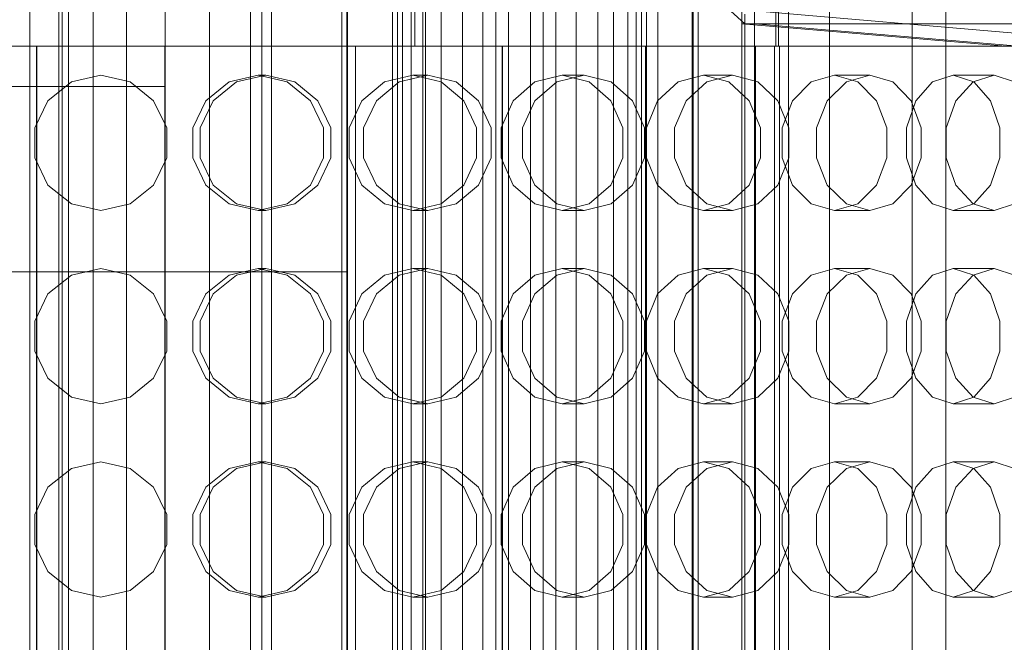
# Model space of a CAD drawing. Header units: millimetres. Extents: x -3490 to 61924, y -72580 to 6847.
# Tile 588 of 656: x 24425 to 24731, y -17985 to -17792. Entities that reach past the tile are written whole.
import ezdxf

# ---------------------------------------------------------------- set-up
doc = ezdxf.new("R2010")
doc.units = ezdxf.units.MM
for name, color, linetype, lineweight in [('COTAS_P', 1, 'Continuous', 0), ('superior_briquetadora', 7, 'Continuous', 0), ('superior_C02', 7, 'Continuous', 0), ('superior_C02-briq', 7, 'Continuous', 0), ('superior_C05', 7, 'Continuous', 0)]:
    doc.layers.add(name, color=color, linetype=linetype, lineweight=lineweight)
doc.dimstyles.new('R19_100', dxfattribs={"dimtxt": 250, "dimasz": 150, "dimexe": 150, "dimexo": 80, "dimgap": 100, "dimtad": 1, "dimtih": 1, "dimtoh": 1, "dimdsep": 46, "dimcen": 0.09, "dimadec": 0, "dimazin": 0, "dimtfac": 1, "dimtdec": 4, "dimtofl": 0, "dimtmove": 0, "dimatfit": 3, "dimfxl": 1, "dimtolj": 1, "dimtzin": 0, "dimarcsym": 0})

# ---------------------------------------------------------------- blocks, each defined once
blk = doc.blocks.new('DIM_R29_37')
at = {"layer": 'COTAS_P'}
for p, q in [((24250.07, -17080), (24400.07, -17035)), ((26750.07, -17080), (26600.07, -17035)), ((24250.07, -17980), (24250.07, -17080)), ((24250.07, -17080), (26750.07, -17080)), ((24250.07, -17080), (24400.07, -17125)), ((26750.07, -17080), (26600.07, -17125)), ((26750.07, -17980), (26750.07, -17080))]:
    blk.add_line(p, q, dxfattribs=at)
blk.add_text('2500 P', height=250, dxfattribs=at).set_placement((25500.07, -16980))

msp = doc.modelspace()

# ---------------------------------------------------------------- linework, layer by layer
at = {"layer": 'superior_briquetadora'}
for p, q in [((24547.567, -17250), (24547.567, -17800)), ((24659.657, -17520), (24659.657, -17800)), ((24660.478, -17520), (24660.478, -17800)), ((24500.067, -18305), (24500.067, -17655)), ((24503.067, -18305), (24503.067, -17655)), ((24650.067, -17793), (24500.067, -17658)), ((24623.067, -18171), (24623.067, -17789)), ((24649.067, -17789), (24649.067, -18171)), ((24653.067, -17789), (24735.067, -17796)), ((24653.067, -17793), (24653.067, -17789)), ((24650.067, -17790), (24650.067, -17793)), ((24650.067, -17790), (24650.067, -18170)), ((24653.067, -17790), (24653.067, -18170)), ((24731.067, -17800), (24649.067, -17793)), ((24649.067, -17793), (24649.067, -18167)), ((24649.067, -17793), (24653.067, -17793)), ((25050.067, -17793), (24650.067, -17793)), ((24653.067, -18167), (24653.067, -17793)), ((24653.067, -17793), (24735.067, -17800)), ((24653.067, -17793), (25047.067, -17793)), ((24410.384, -17800), (24430.2, -17800)), ((24411.103, -17800), (24430.067, -17800)), ((24411.206, -17800), (24430.167, -17800)), ((24430.552, -17800), (24411.518, -17800)), ((24430.568, -17800), (24411.549, -17800)), ((24412.756, -17800), (24431.046, -17800)), ((24430.067, -17800), (24430.067, -18160)), ((24430.067, -17800), (24470.067, -17800)), ((24430.167, -17800), (24430.167, -18160)), ((24430.167, -17800), (24469.967, -17800)), ((24430.2, -17800), (24450.067, -17800)), ((24450.067, -17800), (24430.552, -17800)), ((24450.067, -17800), (24430.568, -17800)), ((24431.046, -17800), (24450.067, -17800)), ((24450.067, -17800), (24469.089, -17800)), ((24469.567, -17800), (24450.067, -17800)), ((24469.583, -17800), (24450.067, -17800)), ((24450.067, -17800), (24469.935, -17800)), ((24469.089, -17800), (24487.379, -17800)), ((24488.586, -17800), (24469.567, -17800)), ((24488.617, -17800), (24469.583, -17800)), ((24469.935, -17800), (24489.751, -17800)), ((24469.967, -17800), (24488.929, -17800)), ((24469.967, -18160), (24469.967, -17800)), ((24470.067, -17800), (24489.032, -17800)), ((24470.067, -18160), (24470.067, -17800)), ((24487.379, -17800), (24504.236, -17800)), ((24506.657, -17800), (24488.586, -17800)), ((24506.703, -17800), (24488.617, -17800)), ((24488.929, -17800), (24506.938, -17800)), ((24489.032, -17800), (24507.043, -17800)), ((24489.751, -17800), (24509.465, -17800)), ((24504.236, -17800), (24519.01, -17800)), ((24523.335, -17800), (24506.657, -17800)), ((24523.394, -17800), (24506.703, -17800)), ((24506.938, -17800), (24523.553, -17800)), ((24507.043, -17800), (24523.658, -17800)), ((24509.465, -17800), (24529.027, -17800)), ((24519.01, -17800), (24531.136, -17800)), ((24538.208, -17800), (24523.335, -17800)), ((24538.279, -17800), (24523.394, -17800)), ((24523.553, -17800), (24538.368, -17800)), ((24523.658, -17800), (24538.472, -17800)), ((24529.027, -17800), (24548.386, -17800)), ((24529.192, -18160), (24529.192, -17800)), ((24532.618, -17800), (24529.192, -17800)), ((24531.136, -17800), (24540.146, -17800)), ((24542.373, -17800), (24532.618, -17800)), ((24550.911, -17800), (24538.208, -17800)), ((24550.992, -17800), (24538.279, -17800)), ((24538.368, -17800), (24551.017, -17800)), ((24538.472, -17800), (24551.12, -17800)), ((24540.146, -17800), (24545.694, -17800)), ((24556.972, -17800), (24542.373, -17800)), ((24545.694, -17800), (24547.567, -17800)), ((24548.386, -17800), (24567.493, -17800)), ((24561.131, -17800), (24550.911, -17800)), ((24561.221, -17800), (24550.992, -17800)), ((24551.017, -17800), (24561.193, -17800)), ((24551.12, -17800), (24561.295, -17800)), ((24574.192, -17800), (24556.972, -17800)), ((24568.617, -17800), (24561.131, -17800)), ((24561.193, -17800), (24568.644, -17800)), ((24568.712, -17800), (24561.221, -17800)), ((24561.295, -17800), (24568.745, -17800)), ((24567.493, -17800), (24586.298, -17800)), ((24573.183, -17800), (24568.617, -17800)), ((24568.644, -17800), (24573.19, -17800)), ((24573.282, -17800), (24568.712, -17800)), ((24568.745, -17800), (24573.29, -17800)), ((24574.717, -17800), (24573.183, -17800)), ((24573.19, -17800), (24574.717, -17800)), ((24574.817, -17800), (24573.282, -17800)), ((24573.29, -17800), (24574.817, -17800)), ((24591.413, -17800), (24574.192, -17800)), ((24574.717, -17800), (24574.717, -18160)), ((24574.817, -18160), (24574.817, -17800)), ((24586.298, -17800), (24604.754, -17800)), ((24606.012, -17800), (24591.413, -17800)), ((24602.771, -17800), (24600.072, -17800)), ((24600.072, -17800), (24603.246, -17800)), ((24611.079, -17800), (24602.771, -17800)), ((24603.246, -17800), (24611.982, -17800)), ((24604.754, -17800), (24622.812, -17800)), ((24615.767, -17800), (24606.012, -17800)), ((24624.181, -17800), (24611.079, -17800)), ((24611.982, -17800), (24625.425, -17800)), ((24619.192, -17800), (24615.767, -17800)), ((24619.192, -18160), (24619.192, -17800)), ((24622.812, -17800), (24640.427, -17800)), ((24640.797, -17800), (24624.181, -17800)), ((24625.425, -17800), (24642.259, -17800)), ((24634.795, -17800), (24628.781, -17800)), ((24628.781, -17800), (24628.964, -17800)), ((24628.964, -17800), (24635.307, -17800)), ((24645.815, -17800), (24634.795, -17800)), ((24635.307, -17800), (24646.554, -17800)), ((24640.427, -17800), (24657.554, -17800)), ((24659.299, -17800), (24640.797, -17800)), ((24642.259, -17800), (24660.836, -17800)), ((24659.657, -17800), (24645.815, -17800)), ((24646.554, -17800), (24660.478, -17800)), ((24653.317, -18160), (24653.317, -17800)), ((24656.743, -17800), (24653.317, -17800)), ((24666.498, -17800), (24656.743, -17800)), ((24657.554, -17800), (24674.147, -17800)), ((24677.876, -17800), (24659.299, -17800)), ((24659.299, -17800), (24659.299, -18160)), ((24673.581, -17800), (24659.657, -17800)), ((24660.478, -17800), (24674.32, -17800)), ((24660.836, -17800), (24679.338, -17800)), ((24660.836, -17800), (24660.836, -18160)), ((24681.097, -17800), (24666.498, -17800)), ((24684.828, -17800), (24673.581, -17800)), ((24674.147, -17800), (24690.166, -17800)), ((24674.32, -17800), (24685.34, -17800)), ((24694.71, -17800), (24677.876, -17800)), ((24679.338, -17800), (24695.954, -17800)), ((24698.317, -17800), (24681.097, -17800)), ((24691.171, -17800), (24684.828, -17800)), ((24685.34, -17800), (24691.354, -17800)), ((24690.166, -17800), (24705.568, -17800)), ((24691.354, -17800), (24691.171, -17800)), ((24708.153, -17800), (24694.71, -17800)), ((24695.954, -17800), (24709.056, -17800)), ((24715.538, -17800), (24698.317, -17800)), ((24705.568, -17800), (24720.315, -17800)), ((24716.889, -17800), (24708.153, -17800)), ((24709.056, -17800), (24717.364, -17800)), ((24730.137, -17800), (24715.538, -17800)), ((24720.063, -17800), (24716.889, -17800)), ((24717.364, -17800), (24720.063, -17800)), ((24720.315, -17800), (24734.367, -17800)), ((24739.892, -17800), (24730.137, -17800)), ((24450.067, -17809), (24440.955, -17811.08)), ((24450.067, -17809), (24459.18, -17811.08)), ((24489.883, -17811.08), (24498.917, -17809)), ((24501.266, -17809), (24492.218, -17811.08)), ((24498.917, -17809), (24501.266, -17809)), ((24507.951, -17811.08), (24498.917, -17809)), ((24501.266, -17809), (24510.287, -17811.08)), ((24538.129, -17811.08), (24546.931, -17809)), ((24551.589, -17809), (24542.76, -17811.08)), ((24546.931, -17809), (24551.589, -17809)), ((24555.732, -17811.08), (24546.931, -17809)), ((24551.589, -17809), (24560.364, -17811.08)), ((24584.869, -17811.08), (24593.287, -17809)), ((24600.175, -17809), (24591.716, -17811.08)), ((24593.287, -17809), (24600.175, -17809)), ((24601.705, -17811.08), (24593.287, -17809)), ((24600.175, -17809), (24608.553, -17811.08)), ((24629.302, -17811.08), (24637.192, -17809)), ((24637.192, -17809), (24646.192, -17809)), ((24645.083, -17811.08), (24637.192, -17809)), ((24646.192, -17809), (24638.248, -17811.08)), ((24646.192, -17809), (24654.031, -17811.08)), ((24670.668, -17811.08), (24677.896, -17809)), ((24677.896, -17809), (24688.854, -17809)), ((24685.125, -17811.08), (24677.896, -17809)), ((24688.854, -17809), (24681.56, -17811.08)), ((24688.854, -17809), (24696.019, -17811.08)), ((24708.259, -17811.08), (24714.702, -17809)), ((24714.702, -17809), (24727.43, -17809)), ((24721.145, -17811.08), (24714.702, -17809)), ((24727.43, -17809), (24720.912, -17811.08)), ((24727.43, -17809), (24733.799, -17811.08)), ((24440.955, -17811.08), (24433.649, -17816.906)), ((24459.18, -17811.08), (24466.486, -17816.906)), ((24482.639, -17816.907), (24489.883, -17811.08)), ((24492.218, -17811.08), (24484.944, -17816.906)), ((24515.195, -17816.907), (24507.951, -17811.08)), ((24510.287, -17811.08), (24517.499, -17816.906)), ((24531.071, -17816.907), (24538.129, -17811.08)), ((24542.76, -17811.08), (24535.641, -17816.906)), ((24562.79, -17816.907), (24555.732, -17811.08)), ((24560.364, -17811.08), (24567.359, -17816.906)), ((24578.118, -17816.907), (24584.869, -17811.08)), ((24591.716, -17811.08), (24584.875, -17816.906)), ((24584.875, -17816.906), (24591.716, -17811.08)), ((24608.455, -17816.907), (24601.705, -17811.08)), ((24608.553, -17811.08), (24615.212, -17816.906)), ((24622.974, -17816.907), (24629.302, -17811.08)), ((24638.248, -17811.08), (24631.802, -17816.906)), ((24651.411, -17816.907), (24645.083, -17811.08)), ((24654.031, -17811.08), (24660.239, -17816.906)), ((24664.871, -17816.907), (24670.668, -17811.08)), ((24681.56, -17811.08), (24675.619, -17816.906)), ((24690.922, -17816.907), (24685.125, -17811.08)), ((24696.019, -17811.08), (24701.67, -17816.906)), ((24703.093, -17816.907), (24708.259, -17811.08)), ((24720.912, -17811.08), (24715.577, -17816.906)), ((24726.312, -17816.907), (24721.145, -17811.08)), ((24433.649, -17816.906), (24429.594, -17825.326)), ((24466.486, -17816.906), (24470.541, -17825.326)), ((24478.619, -17825.327), (24482.639, -17816.907)), ((24484.944, -17816.906), (24480.898, -17825.326)), ((24519.215, -17825.327), (24515.195, -17816.907)), ((24517.499, -17816.906), (24521.495, -17825.326)), ((24527.155, -17825.327), (24531.071, -17816.907)), ((24535.641, -17816.906), (24531.675, -17825.326)), ((24566.706, -17825.327), (24562.79, -17816.907)), ((24567.359, -17816.906), (24571.227, -17825.326)), ((24574.372, -17825.327), (24578.118, -17816.907)), ((24584.875, -17816.906), (24581.056, -17825.326)), ((24581.056, -17825.326), (24584.875, -17816.906)), ((24612.202, -17825.327), (24608.455, -17816.907)), ((24615.212, -17816.906), (24618.885, -17825.326)), ((24619.462, -17825.327), (24622.974, -17816.907)), ((24631.802, -17816.906), (24628.195, -17825.326)), ((24654.923, -17825.327), (24651.411, -17816.907)), ((24660.239, -17816.906), (24663.656, -17825.326)), ((24661.654, -17825.327), (24664.871, -17816.907)), ((24675.619, -17816.906), (24672.286, -17825.326)), ((24694.139, -17825.327), (24690.922, -17816.907)), ((24700.225, -17825.327), (24703.093, -17816.907)), ((24701.67, -17816.906), (24704.771, -17825.326)), ((24715.577, -17816.906), (24712.575, -17825.326)), ((24729.179, -17825.327), (24726.312, -17816.907)), ((24429.594, -17825.326), (24429.594, -17834.674)), ((24470.541, -17825.326), (24470.541, -17834.674)), ((24478.619, -17834.673), (24478.619, -17825.327)), ((24480.898, -17825.326), (24480.898, -17834.674)), ((24519.215, -17834.673), (24519.215, -17825.327)), ((24521.495, -17825.326), (24521.495, -17834.674)), ((24527.155, -17834.673), (24527.155, -17825.327)), ((24531.675, -17825.326), (24531.675, -17834.674)), ((24566.706, -17834.673), (24566.706, -17825.327)), ((24571.227, -17825.326), (24571.227, -17834.674)), ((24574.372, -17834.673), (24574.372, -17825.327)), ((24581.056, -17825.326), (24581.056, -17834.674)), ((24612.202, -17834.673), (24612.202, -17825.327)), ((24618.885, -17825.326), (24618.885, -17834.674)), ((24619.462, -17834.673), (24619.462, -17825.327)), ((24628.195, -17825.326), (24628.195, -17834.674)), ((24654.923, -17834.673), (24654.923, -17825.327)), ((24661.654, -17834.673), (24661.654, -17825.327)), ((24663.656, -17825.326), (24663.656, -17834.674)), ((24672.286, -17825.326), (24672.286, -17834.674)), ((24694.139, -17834.673), (24694.139, -17825.327)), ((24700.225, -17834.673), (24700.225, -17825.327)), ((24704.771, -17825.326), (24704.771, -17834.674)), ((24712.575, -17825.326), (24712.575, -17834.674)), ((24729.179, -17834.673), (24729.179, -17825.327)), ((24429.594, -17834.674), (24433.649, -17843.094)), ((24470.541, -17834.674), (24466.486, -17843.094)), ((24482.639, -17843.093), (24478.619, -17834.673)), ((24480.898, -17834.674), (24484.944, -17843.094)), ((24515.195, -17843.093), (24519.215, -17834.673)), ((24521.495, -17834.674), (24517.499, -17843.094)), ((24531.071, -17843.093), (24527.155, -17834.673)), ((24531.675, -17834.674), (24535.641, -17843.094)), ((24562.79, -17843.093), (24566.706, -17834.673)), ((24571.227, -17834.674), (24567.359, -17843.094)), ((24578.118, -17843.093), (24574.372, -17834.673)), ((24581.056, -17834.674), (24584.875, -17843.094)), ((24584.875, -17843.094), (24581.056, -17834.674)), ((24608.455, -17843.093), (24612.202, -17834.673)), ((24618.885, -17834.674), (24615.212, -17843.094)), ((24622.974, -17843.093), (24619.462, -17834.673)), ((24628.195, -17834.674), (24631.802, -17843.094)), ((24651.411, -17843.093), (24654.923, -17834.673)), ((24663.656, -17834.674), (24660.239, -17843.094)), ((24664.871, -17843.093), (24661.654, -17834.673)), ((24672.286, -17834.674), (24675.619, -17843.094)), ((24690.922, -17843.093), (24694.139, -17834.673)), ((24703.093, -17843.093), (24700.225, -17834.673)), ((24704.771, -17834.674), (24701.67, -17843.094)), ((24712.575, -17834.674), (24715.577, -17843.094)), ((24726.312, -17843.093), (24729.179, -17834.673)), ((24433.649, -17843.094), (24440.955, -17848.92)), ((24466.486, -17843.094), (24459.18, -17848.92)), ((24489.883, -17848.92), (24482.639, -17843.093)), ((24484.944, -17843.094), (24492.218, -17848.92)), ((24507.951, -17848.92), (24515.195, -17843.093)), ((24517.499, -17843.094), (24510.287, -17848.92)), ((24538.129, -17848.92), (24531.071, -17843.093)), ((24535.641, -17843.094), (24542.76, -17848.92)), ((24555.732, -17848.92), (24562.79, -17843.093)), ((24567.359, -17843.094), (24560.364, -17848.92)), ((24584.869, -17848.92), (24578.118, -17843.093)), ((24584.875, -17843.094), (24591.716, -17848.92)), ((24591.716, -17848.92), (24584.875, -17843.094)), ((24601.705, -17848.92), (24608.455, -17843.093)), ((24615.212, -17843.094), (24608.553, -17848.92)), ((24629.302, -17848.92), (24622.974, -17843.093)), ((24631.802, -17843.094), (24638.248, -17848.92)), ((24645.083, -17848.92), (24651.411, -17843.093)), ((24660.239, -17843.094), (24654.031, -17848.92)), ((24670.668, -17848.92), (24664.871, -17843.093)), ((24675.619, -17843.094), (24681.56, -17848.92)), ((24685.125, -17848.92), (24690.922, -17843.093)), ((24701.67, -17843.094), (24696.019, -17848.92)), ((24708.259, -17848.92), (24703.093, -17843.093)), ((24715.577, -17843.094), (24720.912, -17848.92)), ((24721.145, -17848.92), (24726.312, -17843.093)), ((24440.955, -17848.92), (24450.067, -17851)), ((24459.18, -17848.92), (24450.067, -17851)), ((24498.917, -17851), (24489.883, -17848.92)), ((24492.218, -17848.92), (24501.266, -17851)), ((24498.917, -17851), (24507.951, -17848.92)), ((24510.287, -17848.92), (24501.266, -17851)), ((24546.931, -17851), (24538.129, -17848.92)), ((24542.76, -17848.92), (24551.589, -17851)), ((24546.931, -17851), (24555.732, -17848.92)), ((24560.364, -17848.92), (24551.589, -17851)), ((24593.287, -17851), (24584.869, -17848.92)), ((24591.716, -17848.92), (24600.175, -17851)), ((24593.287, -17851), (24601.705, -17848.92)), ((24608.553, -17848.92), (24600.175, -17851)), ((24637.192, -17851), (24629.302, -17848.92)), ((24637.192, -17851), (24645.083, -17848.92)), ((24638.248, -17848.92), (24646.192, -17851)), ((24654.031, -17848.92), (24646.192, -17851)), ((24677.896, -17851), (24670.668, -17848.92)), ((24677.896, -17851), (24685.125, -17848.92)), ((24681.56, -17848.92), (24688.854, -17851)), ((24696.019, -17848.92), (24688.854, -17851)), ((24714.702, -17851), (24708.259, -17848.92)), ((24714.702, -17851), (24721.145, -17848.92)), ((24720.912, -17848.92), (24727.43, -17851)), ((24733.799, -17848.92), (24727.43, -17851)), ((24498.917, -17851), (24501.266, -17851)), ((24546.931, -17851), (24551.589, -17851)), ((24593.287, -17851), (24600.175, -17851)), ((24637.192, -17851), (24646.192, -17851)), ((24677.896, -17851), (24688.854, -17851)), ((24714.702, -17851), (24727.43, -17851)), ((24440.955, -17871.08), (24433.649, -17876.906)), ((24450.067, -17869), (24440.955, -17871.08)), ((24450.067, -17869), (24459.18, -17871.08)), ((24459.18, -17871.08), (24466.486, -17876.906)), ((24482.639, -17876.907), (24489.883, -17871.08)), ((24492.218, -17871.08), (24484.944, -17876.906)), ((24489.883, -17871.08), (24498.917, -17869)), ((24501.266, -17869), (24492.218, -17871.08)), ((24498.917, -17869), (24501.266, -17869)), ((24507.951, -17871.08), (24498.917, -17869)), ((24501.266, -17869), (24510.287, -17871.08)), ((24515.195, -17876.907), (24507.951, -17871.08)), ((24510.287, -17871.08), (24517.499, -17876.906)), ((24531.071, -17876.907), (24538.129, -17871.08)), ((24542.76, -17871.08), (24535.641, -17876.906)), ((24538.129, -17871.08), (24546.931, -17869)), ((24551.589, -17869), (24542.76, -17871.08)), ((24546.931, -17869), (24551.589, -17869)), ((24555.732, -17871.08), (24546.931, -17869)), ((24551.589, -17869), (24560.364, -17871.08)), ((24562.79, -17876.907), (24555.732, -17871.08)), ((24560.364, -17871.08), (24567.359, -17876.906)), ((24578.118, -17876.907), (24584.869, -17871.08)), ((24584.869, -17871.08), (24593.287, -17869)), ((24591.716, -17871.08), (24584.875, -17876.906)), ((24584.875, -17876.906), (24591.716, -17871.08)), ((24600.175, -17869), (24591.716, -17871.08)), ((24593.287, -17869), (24600.175, -17869)), ((24601.705, -17871.08), (24593.287, -17869)), ((24600.175, -17869), (24608.553, -17871.08)), ((24608.455, -17876.907), (24601.705, -17871.08)), ((24608.553, -17871.08), (24615.212, -17876.906)), ((24622.974, -17876.907), (24629.302, -17871.08)), ((24629.302, -17871.08), (24637.192, -17869)), ((24638.248, -17871.08), (24631.802, -17876.906)), ((24637.192, -17869), (24646.192, -17869)), ((24645.083, -17871.08), (24637.192, -17869)), ((24646.192, -17869), (24638.248, -17871.08)), ((24651.411, -17876.907), (24645.083, -17871.08)), ((24646.192, -17869), (24654.031, -17871.08)), ((24654.031, -17871.08), (24660.239, -17876.906)), ((24664.871, -17876.907), (24670.668, -17871.08)), ((24670.668, -17871.08), (24677.896, -17869)), ((24681.56, -17871.08), (24675.619, -17876.906)), ((24677.896, -17869), (24688.854, -17869)), ((24685.125, -17871.08), (24677.896, -17869)), ((24688.854, -17869), (24681.56, -17871.08)), ((24690.922, -17876.907), (24685.125, -17871.08)), ((24688.854, -17869), (24696.019, -17871.08)), ((24696.019, -17871.08), (24701.67, -17876.906)), ((24703.093, -17876.907), (24708.259, -17871.08)), ((24708.259, -17871.08), (24714.702, -17869)), ((24714.702, -17869), (24727.43, -17869)), ((24721.145, -17871.08), (24714.702, -17869)), ((24720.912, -17871.08), (24715.577, -17876.906)), ((24727.43, -17869), (24720.912, -17871.08)), ((24726.312, -17876.907), (24721.145, -17871.08)), ((24727.43, -17869), (24733.799, -17871.08)), ((24433.649, -17876.906), (24429.594, -17885.326)), ((24466.486, -17876.906), (24470.541, -17885.326)), ((24478.619, -17885.327), (24482.639, -17876.907)), ((24484.944, -17876.906), (24480.898, -17885.326)), ((24519.215, -17885.327), (24515.195, -17876.907)), ((24517.499, -17876.906), (24521.495, -17885.326)), ((24527.155, -17885.327), (24531.071, -17876.907)), ((24535.641, -17876.906), (24531.675, -17885.326)), ((24566.706, -17885.327), (24562.79, -17876.907)), ((24567.359, -17876.906), (24571.227, -17885.326)), ((24574.372, -17885.327), (24578.118, -17876.907)), ((24584.875, -17876.906), (24581.056, -17885.326)), ((24581.056, -17885.326), (24584.875, -17876.906)), ((24612.202, -17885.327), (24608.455, -17876.907)), ((24615.212, -17876.906), (24618.885, -17885.326)), ((24619.462, -17885.327), (24622.974, -17876.907)), ((24631.802, -17876.906), (24628.195, -17885.326)), ((24654.923, -17885.327), (24651.411, -17876.907)), ((24660.239, -17876.906), (24663.656, -17885.326)), ((24661.654, -17885.327), (24664.871, -17876.907)), ((24675.619, -17876.906), (24672.286, -17885.326)), ((24694.139, -17885.327), (24690.922, -17876.907)), ((24700.225, -17885.327), (24703.093, -17876.907)), ((24701.67, -17876.906), (24704.771, -17885.326)), ((24715.577, -17876.906), (24712.575, -17885.326)), ((24729.179, -17885.327), (24726.312, -17876.907)), ((24429.594, -17885.326), (24429.594, -17894.674)), ((24470.541, -17885.326), (24470.541, -17894.674)), ((24478.619, -17894.673), (24478.619, -17885.327)), ((24480.898, -17885.326), (24480.898, -17894.674)), ((24519.215, -17894.673), (24519.215, -17885.327)), ((24521.495, -17885.326), (24521.495, -17894.674)), ((24527.155, -17894.673), (24527.155, -17885.327)), ((24531.675, -17885.326), (24531.675, -17894.674)), ((24566.706, -17894.673), (24566.706, -17885.327)), ((24571.227, -17885.326), (24571.227, -17894.674)), ((24574.372, -17894.673), (24574.372, -17885.327)), ((24581.056, -17885.326), (24581.056, -17894.674)), ((24612.202, -17894.673), (24612.202, -17885.327)), ((24618.885, -17885.326), (24618.885, -17894.674)), ((24619.462, -17894.673), (24619.462, -17885.327)), ((24628.195, -17885.326), (24628.195, -17894.674)), ((24654.923, -17894.673), (24654.923, -17885.327)), ((24661.654, -17894.673), (24661.654, -17885.327)), ((24663.656, -17885.326), (24663.656, -17894.674)), ((24672.286, -17885.326), (24672.286, -17894.674)), ((24694.139, -17894.673), (24694.139, -17885.327)), ((24700.225, -17894.673), (24700.225, -17885.327)), ((24704.771, -17885.326), (24704.771, -17894.674)), ((24712.575, -17885.326), (24712.575, -17894.674)), ((24729.179, -17894.673), (24729.179, -17885.327)), ((24429.594, -17894.674), (24433.649, -17903.094)), ((24470.541, -17894.674), (24466.486, -17903.094)), ((24482.639, -17903.093), (24478.619, -17894.673)), ((24480.898, -17894.674), (24484.944, -17903.094)), ((24515.195, -17903.093), (24519.215, -17894.673)), ((24521.495, -17894.674), (24517.499, -17903.094)), ((24531.071, -17903.093), (24527.155, -17894.673)), ((24531.675, -17894.674), (24535.641, -17903.094)), ((24562.79, -17903.093), (24566.706, -17894.673)), ((24571.227, -17894.674), (24567.359, -17903.094)), ((24578.118, -17903.093), (24574.372, -17894.673)), ((24581.056, -17894.674), (24584.875, -17903.094)), ((24584.875, -17903.094), (24581.056, -17894.674)), ((24608.455, -17903.093), (24612.202, -17894.673)), ((24618.885, -17894.674), (24615.212, -17903.094)), ((24622.974, -17903.093), (24619.462, -17894.673)), ((24628.195, -17894.674), (24631.802, -17903.094)), ((24651.411, -17903.093), (24654.923, -17894.673)), ((24663.656, -17894.674), (24660.239, -17903.094)), ((24664.871, -17903.093), (24661.654, -17894.673)), ((24672.286, -17894.674), (24675.619, -17903.094)), ((24690.922, -17903.093), (24694.139, -17894.673)), ((24703.093, -17903.093), (24700.225, -17894.673)), ((24704.771, -17894.674), (24701.67, -17903.094)), ((24712.575, -17894.674), (24715.577, -17903.094)), ((24726.312, -17903.093), (24729.179, -17894.673)), ((24433.649, -17903.094), (24440.955, -17908.92)), ((24466.486, -17903.094), (24459.18, -17908.92)), ((24489.883, -17908.92), (24482.639, -17903.093)), ((24484.944, -17903.094), (24492.218, -17908.92)), ((24507.951, -17908.92), (24515.195, -17903.093)), ((24517.499, -17903.094), (24510.287, -17908.92)), ((24538.129, -17908.92), (24531.071, -17903.093)), ((24535.641, -17903.094), (24542.76, -17908.92)), ((24555.732, -17908.92), (24562.79, -17903.093)), ((24567.359, -17903.094), (24560.364, -17908.92)), ((24584.869, -17908.92), (24578.118, -17903.093)), ((24584.875, -17903.094), (24591.716, -17908.92)), ((24591.716, -17908.92), (24584.875, -17903.094)), ((24601.705, -17908.92), (24608.455, -17903.093)), ((24615.212, -17903.094), (24608.553, -17908.92)), ((24629.302, -17908.92), (24622.974, -17903.093)), ((24631.802, -17903.094), (24638.248, -17908.92)), ((24645.083, -17908.92), (24651.411, -17903.093)), ((24660.239, -17903.094), (24654.031, -17908.92)), ((24670.668, -17908.92), (24664.871, -17903.093)), ((24675.619, -17903.094), (24681.56, -17908.92)), ((24685.125, -17908.92), (24690.922, -17903.093)), ((24701.67, -17903.094), (24696.019, -17908.92)), ((24708.259, -17908.92), (24703.093, -17903.093)), ((24715.577, -17903.094), (24720.912, -17908.92)), ((24721.145, -17908.92), (24726.312, -17903.093)), ((24440.955, -17908.92), (24450.067, -17911)), ((24459.18, -17908.92), (24450.067, -17911)), ((24498.917, -17911), (24489.883, -17908.92)), ((24492.218, -17908.92), (24501.266, -17911)), ((24498.917, -17911), (24507.951, -17908.92)), ((24498.917, -17911), (24501.266, -17911)), ((24510.287, -17908.92), (24501.266, -17911)), ((24546.931, -17911), (24538.129, -17908.92)), ((24542.76, -17908.92), (24551.589, -17911)), ((24546.931, -17911), (24555.732, -17908.92)), ((24546.931, -17911), (24551.589, -17911)), ((24560.364, -17908.92), (24551.589, -17911)), ((24593.287, -17911), (24584.869, -17908.92)), ((24591.716, -17908.92), (24600.175, -17911)), ((24593.287, -17911), (24601.705, -17908.92)), ((24593.287, -17911), (24600.175, -17911)), ((24608.553, -17908.92), (24600.175, -17911)), ((24637.192, -17911), (24629.302, -17908.92)), ((24637.192, -17911), (24645.083, -17908.92)), ((24637.192, -17911), (24646.192, -17911)), ((24638.248, -17908.92), (24646.192, -17911)), ((24654.031, -17908.92), (24646.192, -17911)), ((24677.896, -17911), (24670.668, -17908.92)), ((24677.896, -17911), (24685.125, -17908.92)), ((24677.896, -17911), (24688.854, -17911)), ((24681.56, -17908.92), (24688.854, -17911)), ((24696.019, -17908.92), (24688.854, -17911)), ((24714.702, -17911), (24708.259, -17908.92)), ((24714.702, -17911), (24721.145, -17908.92)), ((24714.702, -17911), (24727.43, -17911)), ((24720.912, -17908.92), (24727.43, -17911)), ((24733.799, -17908.92), (24727.43, -17911)), ((24450.067, -17929), (24440.955, -17931.08)), ((24450.067, -17929), (24459.18, -17931.08)), ((24489.883, -17931.08), (24498.917, -17929)), ((24501.266, -17929), (24492.218, -17931.08)), ((24498.917, -17929), (24501.266, -17929)), ((24507.951, -17931.08), (24498.917, -17929)), ((24501.266, -17929), (24510.287, -17931.08)), ((24538.129, -17931.08), (24546.931, -17929)), ((24551.589, -17929), (24542.76, -17931.08)), ((24546.931, -17929), (24551.589, -17929)), ((24555.732, -17931.08), (24546.931, -17929)), ((24551.589, -17929), (24560.364, -17931.08)), ((24584.869, -17931.08), (24593.287, -17929)), ((24600.175, -17929), (24591.716, -17931.08)), ((24593.287, -17929), (24600.175, -17929)), ((24601.705, -17931.08), (24593.287, -17929)), ((24600.175, -17929), (24608.553, -17931.08)), ((24629.302, -17931.08), (24637.192, -17929)), ((24637.192, -17929), (24646.192, -17929)), ((24645.083, -17931.08), (24637.192, -17929)), ((24646.192, -17929), (24638.248, -17931.08)), ((24646.192, -17929), (24654.031, -17931.08)), ((24670.668, -17931.08), (24677.896, -17929)), ((24677.896, -17929), (24688.854, -17929)), ((24685.125, -17931.08), (24677.896, -17929)), ((24688.854, -17929), (24681.56, -17931.08)), ((24688.854, -17929), (24696.019, -17931.08)), ((24708.259, -17931.08), (24714.702, -17929)), ((24714.702, -17929), (24727.43, -17929)), ((24721.145, -17931.08), (24714.702, -17929)), ((24727.43, -17929), (24720.912, -17931.08)), ((24727.43, -17929), (24733.799, -17931.08)), ((24440.955, -17931.08), (24433.649, -17936.906)), ((24459.18, -17931.08), (24466.486, -17936.906)), ((24482.639, -17936.907), (24489.883, -17931.08)), ((24492.218, -17931.08), (24484.944, -17936.906)), ((24515.195, -17936.907), (24507.951, -17931.08)), ((24510.287, -17931.08), (24517.499, -17936.906)), ((24531.071, -17936.907), (24538.129, -17931.08)), ((24542.76, -17931.08), (24535.641, -17936.906)), ((24562.79, -17936.907), (24555.732, -17931.08)), ((24560.364, -17931.08), (24567.359, -17936.906)), ((24578.118, -17936.907), (24584.869, -17931.08)), ((24591.716, -17931.08), (24584.875, -17936.906)), ((24584.875, -17936.906), (24591.716, -17931.08)), ((24608.455, -17936.907), (24601.705, -17931.08)), ((24608.553, -17931.08), (24615.212, -17936.906)), ((24622.974, -17936.907), (24629.302, -17931.08)), ((24638.248, -17931.08), (24631.802, -17936.906)), ((24651.411, -17936.907), (24645.083, -17931.08)), ((24654.031, -17931.08), (24660.239, -17936.906)), ((24664.871, -17936.907), (24670.668, -17931.08)), ((24681.56, -17931.08), (24675.619, -17936.906)), ((24690.922, -17936.907), (24685.125, -17931.08)), ((24696.019, -17931.08), (24701.67, -17936.906)), ((24703.093, -17936.907), (24708.259, -17931.08)), ((24720.912, -17931.08), (24715.577, -17936.906)), ((24726.312, -17936.907), (24721.145, -17931.08)), ((24433.649, -17936.906), (24429.594, -17945.326)), ((24466.486, -17936.906), (24470.541, -17945.326)), ((24478.619, -17945.327), (24482.639, -17936.907)), ((24484.944, -17936.906), (24480.898, -17945.326)), ((24519.215, -17945.327), (24515.195, -17936.907)), ((24517.499, -17936.906), (24521.495, -17945.326)), ((24527.155, -17945.327), (24531.071, -17936.907)), ((24535.641, -17936.906), (24531.675, -17945.326)), ((24566.706, -17945.327), (24562.79, -17936.907)), ((24567.359, -17936.906), (24571.227, -17945.326)), ((24574.372, -17945.327), (24578.118, -17936.907)), ((24584.875, -17936.906), (24581.056, -17945.326)), ((24581.056, -17945.326), (24584.875, -17936.906)), ((24612.202, -17945.327), (24608.455, -17936.907)), ((24615.212, -17936.906), (24618.885, -17945.326)), ((24619.462, -17945.327), (24622.974, -17936.907)), ((24631.802, -17936.906), (24628.195, -17945.326)), ((24654.923, -17945.327), (24651.411, -17936.907)), ((24660.239, -17936.906), (24663.656, -17945.326)), ((24661.654, -17945.327), (24664.871, -17936.907)), ((24675.619, -17936.906), (24672.286, -17945.326)), ((24694.139, -17945.327), (24690.922, -17936.907)), ((24700.225, -17945.327), (24703.093, -17936.907)), ((24701.67, -17936.906), (24704.771, -17945.326)), ((24715.577, -17936.906), (24712.575, -17945.326)), ((24729.179, -17945.327), (24726.312, -17936.907)), ((24429.594, -17945.326), (24429.594, -17954.674)), ((24470.541, -17945.326), (24470.541, -17954.674)), ((24478.619, -17954.673), (24478.619, -17945.327)), ((24480.898, -17945.326), (24480.898, -17954.674)), ((24519.215, -17954.673), (24519.215, -17945.327)), ((24521.495, -17945.326), (24521.495, -17954.674)), ((24527.155, -17954.673), (24527.155, -17945.327)), ((24531.675, -17945.326), (24531.675, -17954.674)), ((24566.706, -17954.673), (24566.706, -17945.327)), ((24571.227, -17945.326), (24571.227, -17954.674)), ((24574.372, -17954.673), (24574.372, -17945.327)), ((24581.056, -17945.326), (24581.056, -17954.674)), ((24612.202, -17954.673), (24612.202, -17945.327)), ((24618.885, -17945.326), (24618.885, -17954.674)), ((24619.462, -17954.673), (24619.462, -17945.327)), ((24628.195, -17945.326), (24628.195, -17954.674)), ((24654.923, -17954.673), (24654.923, -17945.327)), ((24661.654, -17954.673), (24661.654, -17945.327)), ((24663.656, -17945.326), (24663.656, -17954.674)), ((24672.286, -17945.326), (24672.286, -17954.674)), ((24694.139, -17954.673), (24694.139, -17945.327)), ((24700.225, -17954.673), (24700.225, -17945.327)), ((24704.771, -17945.326), (24704.771, -17954.674)), ((24712.575, -17945.326), (24712.575, -17954.674)), ((24729.179, -17954.673), (24729.179, -17945.327)), ((24429.594, -17954.674), (24433.649, -17963.094)), ((24470.541, -17954.674), (24466.486, -17963.094)), ((24482.639, -17963.093), (24478.619, -17954.673)), ((24480.898, -17954.674), (24484.944, -17963.094)), ((24515.195, -17963.093), (24519.215, -17954.673)), ((24521.495, -17954.674), (24517.499, -17963.094)), ((24531.071, -17963.093), (24527.155, -17954.673)), ((24531.675, -17954.674), (24535.641, -17963.094)), ((24562.79, -17963.093), (24566.706, -17954.673)), ((24571.227, -17954.674), (24567.359, -17963.094)), ((24578.118, -17963.093), (24574.372, -17954.673)), ((24581.056, -17954.674), (24584.875, -17963.094)), ((24584.875, -17963.094), (24581.056, -17954.674)), ((24608.455, -17963.093), (24612.202, -17954.673)), ((24618.885, -17954.674), (24615.212, -17963.094)), ((24622.974, -17963.093), (24619.462, -17954.673)), ((24628.195, -17954.674), (24631.802, -17963.094)), ((24651.411, -17963.093), (24654.923, -17954.673)), ((24663.656, -17954.674), (24660.239, -17963.094)), ((24664.871, -17963.093), (24661.654, -17954.673)), ((24672.286, -17954.674), (24675.619, -17963.094)), ((24690.922, -17963.093), (24694.139, -17954.673)), ((24703.093, -17963.093), (24700.225, -17954.673)), ((24704.771, -17954.674), (24701.67, -17963.094)), ((24712.575, -17954.674), (24715.577, -17963.094)), ((24726.312, -17963.093), (24729.179, -17954.673)), ((24433.649, -17963.094), (24440.955, -17968.92)), ((24466.486, -17963.094), (24459.18, -17968.92)), ((24489.883, -17968.92), (24482.639, -17963.093)), ((24484.944, -17963.094), (24492.218, -17968.92)), ((24507.951, -17968.92), (24515.195, -17963.093)), ((24517.499, -17963.094), (24510.287, -17968.92)), ((24538.129, -17968.92), (24531.071, -17963.093)), ((24535.641, -17963.094), (24542.76, -17968.92)), ((24555.732, -17968.92), (24562.79, -17963.093)), ((24567.359, -17963.094), (24560.364, -17968.92)), ((24584.869, -17968.92), (24578.118, -17963.093)), ((24584.875, -17963.094), (24591.716, -17968.92)), ((24591.716, -17968.92), (24584.875, -17963.094)), ((24601.705, -17968.92), (24608.455, -17963.093)), ((24615.212, -17963.094), (24608.553, -17968.92)), ((24629.302, -17968.92), (24622.974, -17963.093)), ((24631.802, -17963.094), (24638.248, -17968.92)), ((24645.083, -17968.92), (24651.411, -17963.093)), ((24660.239, -17963.094), (24654.031, -17968.92)), ((24670.668, -17968.92), (24664.871, -17963.093)), ((24675.619, -17963.094), (24681.56, -17968.92)), ((24685.125, -17968.92), (24690.922, -17963.093)), ((24701.67, -17963.094), (24696.019, -17968.92)), ((24708.259, -17968.92), (24703.093, -17963.093)), ((24715.577, -17963.094), (24720.912, -17968.92)), ((24721.145, -17968.92), (24726.312, -17963.093)), ((24440.955, -17968.92), (24450.067, -17971)), ((24459.18, -17968.92), (24450.067, -17971)), ((24498.917, -17971), (24489.883, -17968.92)), ((24492.218, -17968.92), (24501.266, -17971)), ((24498.917, -17971), (24507.951, -17968.92)), ((24510.287, -17968.92), (24501.266, -17971)), ((24546.931, -17971), (24538.129, -17968.92)), ((24542.76, -17968.92), (24551.589, -17971)), ((24546.931, -17971), (24555.732, -17968.92)), ((24560.364, -17968.92), (24551.589, -17971)), ((24593.287, -17971), (24584.869, -17968.92)), ((24591.716, -17968.92), (24600.175, -17971)), ((24593.287, -17971), (24601.705, -17968.92)), ((24608.553, -17968.92), (24600.175, -17971)), ((24637.192, -17971), (24629.302, -17968.92)), ((24637.192, -17971), (24645.083, -17968.92)), ((24638.248, -17968.92), (24646.192, -17971)), ((24654.031, -17968.92), (24646.192, -17971)), ((24677.896, -17971), (24670.668, -17968.92)), ((24677.896, -17971), (24685.125, -17968.92)), ((24681.56, -17968.92), (24688.854, -17971)), ((24696.019, -17968.92), (24688.854, -17971)), ((24714.702, -17971), (24708.259, -17968.92)), ((24714.702, -17971), (24721.145, -17968.92)), ((24720.912, -17968.92), (24727.43, -17971)), ((24733.799, -17968.92), (24727.43, -17971)), ((24498.917, -17971), (24501.266, -17971)), ((24546.931, -17971), (24551.589, -17971)), ((24593.287, -17971), (24600.175, -17971)), ((24637.192, -17971), (24646.192, -17971)), ((24677.896, -17971), (24688.854, -17971)), ((24714.702, -17971), (24727.43, -17971))]:
    msp.add_line(p, q, dxfattribs=at)
at = {"layer": 'superior_C02'}
for p, q in [((24542.221, -17657.5), (24542.221, -18342.5)), ((24543.795, -17657.5), (24543.795, -18342.5)), ((24546.41, -17657.5), (24546.41, -18342.5)), ((24550.89, -17657.5), (24550.89, -18342.5)), ((24555.723, -17657.5), (24555.723, -18342.5)), ((24562.427, -17657.5), (24562.427, -18342.5)), ((24568.742, -17657.5), (24568.742, -18342.5)), ((24576.65, -17657.5), (24576.65, -18342.5)), ((24583.485, -17657.5), (24583.485, -18342.5)), ((24591.393, -17657.5), (24591.393, -18342.5)), ((24597.708, -17657.5), (24597.708, -18342.5)), ((24604.412, -17657.5), (24604.412, -18342.5)), ((24609.245, -17657.5), (24609.245, -18342.5)), ((24613.725, -17657.5), (24613.725, -18342.5)), ((24616.34, -18342.5), (24616.34, -17657.5)), ((24617.914, -17657.5), (24617.914, -18342.5)), ((24427.989, -17700), (24427.989, -18300)), ((24447.696, -17700), (24447.696, -18300)), ((24458.093, -17700), (24458.093, -18300)), ((24483.776, -17700), (24483.776, -18300)), ((24496.509, -17700), (24496.509, -18300)), ((24526.418, -17700), (24526.418, -18300)), ((24540.62, -17700), (24540.62, -18300)), ((24572.716, -17700), (24572.716, -18300)), ((24587.419, -17700), (24587.419, -18300)), ((24619.515, -17700), (24619.515, -18300)), ((24633.717, -17700), (24633.717, -18300)), ((24663.626, -17700), (24663.626, -18300)), ((24676.359, -17700), (24676.359, -18300)), ((24702.042, -17700), (24702.042, -18300)), ((24712.439, -17700), (24712.439, -18300)), ((24524.933, -17750), (24524.933, -17870)), ((24526.711, -17870), (24526.711, -17750)), ((24634.01, -17750), (24634.01, -18250)), ((24635.508, -18250), (24635.508, -17750)), ((23851.323, -17870), (24524.933, -17870)), ((24526.711, -17870), (23853.102, -17870)), ((24524.933, -17870), (24524.933, -18000)), ((24526.711, -17870), (24524.933, -17870)), ((24526.711, -18000), (24526.711, -17870))]:
    msp.add_line(p, q, dxfattribs=at)
at = {"layer": 'superior_C02-briq'}
msp.add_line((24550.067, -18255), (24550.067, -17705), dxfattribs=at)
at = {"layer": 'superior_C05'}
for p, q in [((24470.067, -17812.5), (24470.067, -17712.5)), ((24438.067, -18185), (24438.067, -17775)), ((24440.067, -18185), (24440.067, -17775)), ((24437.067, -18177.5), (24437.067, -17782.5)), ((24440.067, -18177.5), (24440.067, -17782.5)), ((24370.067, -17812.5), (24470.067, -17812.5))]:
    msp.add_line(p, q, dxfattribs=at)

# ---------------------------------------------------------------- dimensions: what is measured, and where the dimension line sits
at = {"layer": 'COTAS_P'}
dim = msp.add_aligned_dim(p1=(24250.067, -17980), p2=(26750.067, -17980), distance=900, text='<> P', dimstyle='R19_100', dxfattribs=at)
dim.commit()
dim.dimension.update_dxf_attribs({"geometry": 'DIM_R29_37', "text_midpoint": (25500.067, -17080)})

doc.saveas('drawing.dxf')
